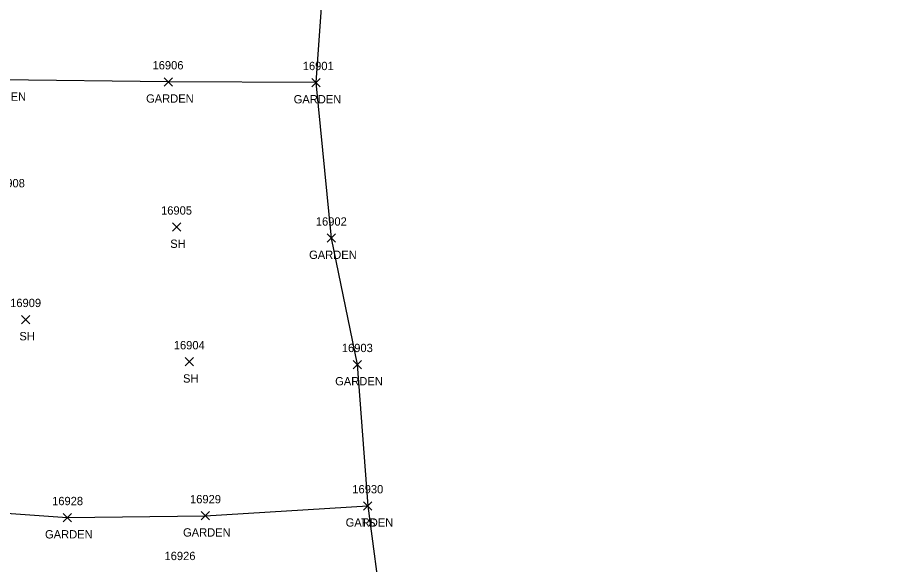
# Model space of a CAD drawing. Extents: x 1482574 to 1485769, y 580696 to 595649.
# Drawn here: x 1485016 to 1485228.7, y 583022.8 to 583154.2 of the extents above; entities that cross this region are included whole.
import ezdxf

# ---------------------------------------------------------------- set-up
doc = ezdxf.new("R2010")
doc.units = 0
for name, color, linetype in [('L_A', 7, 'Continuous'), ('L_I', 7, 'Continuous'), ('L_TIC', 7, 'Continuous'), ('LAPB', 7, 'Continuous'), ('LELB', 7, 'Continuous'), ('LSOGP', 7, 'Continuous')]:
    doc.layers.add(name, color=color, linetype=linetype)

msp = doc.modelspace()

# ---------------------------------------------------------------- linework, layer by layer
at = {"layer": 'L_TIC'}
for points in [[(1485051.16, 583137.78), (1485053.16, 583139.78)], [(1485053.16, 583137.78), (1485051.16, 583139.78)], [(1485086.62, 583137.61), (1485088.62, 583139.61)], [(1485088.62, 583137.61), (1485086.62, 583139.61)], [(1485086.62, 583137.61), (1485088.62, 583139.61)], [(1485088.62, 583137.61), (1485086.62, 583139.61)], [(1485053.15, 583102.87), (1485055.15, 583104.87)], [(1485055.15, 583102.87), (1485053.15, 583104.87)], [(1485090.32, 583100.22), (1485092.32, 583102.22)], [(1485092.32, 583100.22), (1485090.32, 583102.22)], [(1485016.9, 583080.65), (1485018.9, 583082.65)], [(1485018.9, 583080.65), (1485016.9, 583082.65)], [(1485056.21, 583070.49), (1485058.21, 583072.49)], [(1485058.21, 583070.49), (1485056.21, 583072.49)], [(1485096.58, 583069.83), (1485098.58, 583071.83)], [(1485098.58, 583069.83), (1485096.58, 583071.83)], [(1485099.1, 583035.87), (1485101.1, 583037.87)], [(1485101.1, 583035.87), (1485099.1, 583037.87)], [(1485099.1, 583035.87), (1485101.1, 583037.87)], [(1485101.1, 583035.87), (1485099.1, 583037.87)], [(1485099.1, 583035.87), (1485101.1, 583037.87)], [(1485101.1, 583035.87), (1485099.1, 583037.87)], [(1485060.04, 583033.48), (1485062.04, 583035.48)], [(1485062.04, 583033.48), (1485060.04, 583035.48)], [(1485026.9, 583033.03), (1485028.9, 583035.03)], [(1485028.9, 583033.03), (1485026.9, 583035.03)]]:
    msp.add_lwpolyline(points, dxfattribs=at)
at = {"layer": 'LAPB'}
for points in [[(1485087.62, 583138.61), (1485052.16, 583138.78), (1485011.89, 583139.24), (1484993.63, 583138.54), (1484964.19, 583135.44), (1484962.65, 583107.42), (1484965.65, 583075.34), (1484968.99, 583038.42), (1484998.58, 583036.12), (1485027.9, 583034.03), (1485061.04, 583034.48), (1485100.1, 583036.87)], [(1485087.62, 583138.61), (1485091.32, 583101.22), (1485097.58, 583070.83), (1485100.1, 583036.87)]]:
    msp.add_lwpolyline(points, dxfattribs=at)
at = {"layer": 'LELB'}
msp.add_lwpolyline([(1485100.1, 583036.87), (1485103.51, 583010.73), (1485107.72, 582976.88), (1485116.88, 582952.39), (1485121.3, 582936.63), (1485112.9, 582936.5), (1485096.41, 582925.11), (1485078.79, 582936.53), (1485058.24, 582931.71), (1485048.5, 582928.28), (1485032.1, 582948.01), (1485022.73, 582958.09), (1485007.54, 582954.43), (1484998.15, 582959.34)], dxfattribs=at)
at = {"layer": 'LSOGP'}
msp.add_lwpolyline([(1485090.21, 583174.78), (1485087.62, 583138.61), (1485091.33, 583101.23), (1485097.58, 583070.83), (1485100.1, 583036.88), (1485103.52, 583010.73), (1485107.72, 582976.88), (1485116.88, 582952.4), (1485121.3, 582936.63), (1485123.7, 582933.5), (1485123.01, 582929.76), (1485121.53, 582926.14), (1485121.76, 582924.27), (1485121.07, 582912.76), (1485121.53, 582900.67), (1485163.43, 582893.59), (1485198.54, 582893.35), (1485231.28, 582875.52)], dxfattribs=at)

# ---------------------------------------------------------------- texts
at = {"layer": 'L_A'}
for s, p in [('GARDEN', (1485006.56, 583134.24)), ('GARDEN', (1485046.83, 583133.78)), ('GARDEN', (1485082.29, 583133.61)), ('GARDEN', (1485082.29, 583133.61)), ('SH', (1485052.64, 583098.87)), ('GARDEN', (1485085.99, 583096.22)), ('SH', (1485016.39, 583076.65)), ('SH', (1485055.7, 583066.49)), ('GARDEN', (1485092.25, 583065.83)), ('GARDEN', (1485094.77, 583031.87)), ('GARDEN', (1485094.77, 583031.87)), ('TS', (1485098.51, 583031.87)), ('GARDEN', (1485022.56, 583029.03)), ('GARDEN', (1485055.71, 583029.48))]:
    msp.add_text(s, height=2, dxfattribs=at).set_placement(p)
at = {"layer": 'L_I'}
for s, p in [('16906', (1485048.38, 583141.78)), ('16901', (1485084.47, 583141.61)), ('16901', (1485084.47, 583141.61)), ('16908', (1485010.28, 583113.43)), ('16905', (1485050.43, 583106.87)), ('16902', (1485087.61, 583104.22)), ('16909', (1485014.18, 583084.65)), ('16904', (1485053.49, 583074.49)), ('16903', (1485093.86, 583073.83)), ('16930', (1485096.37, 583039.87)), ('16930', (1485096.37, 583039.87)), ('16930', (1485096.37, 583039.87)), ('16929', (1485057.39, 583037.48)), ('16928', (1485024.26, 583037.03)), ('16926', (1485051.26, 583023.83))]:
    msp.add_text(s, height=2, dxfattribs=at).set_placement(p)

doc.saveas('drawing.dxf')
